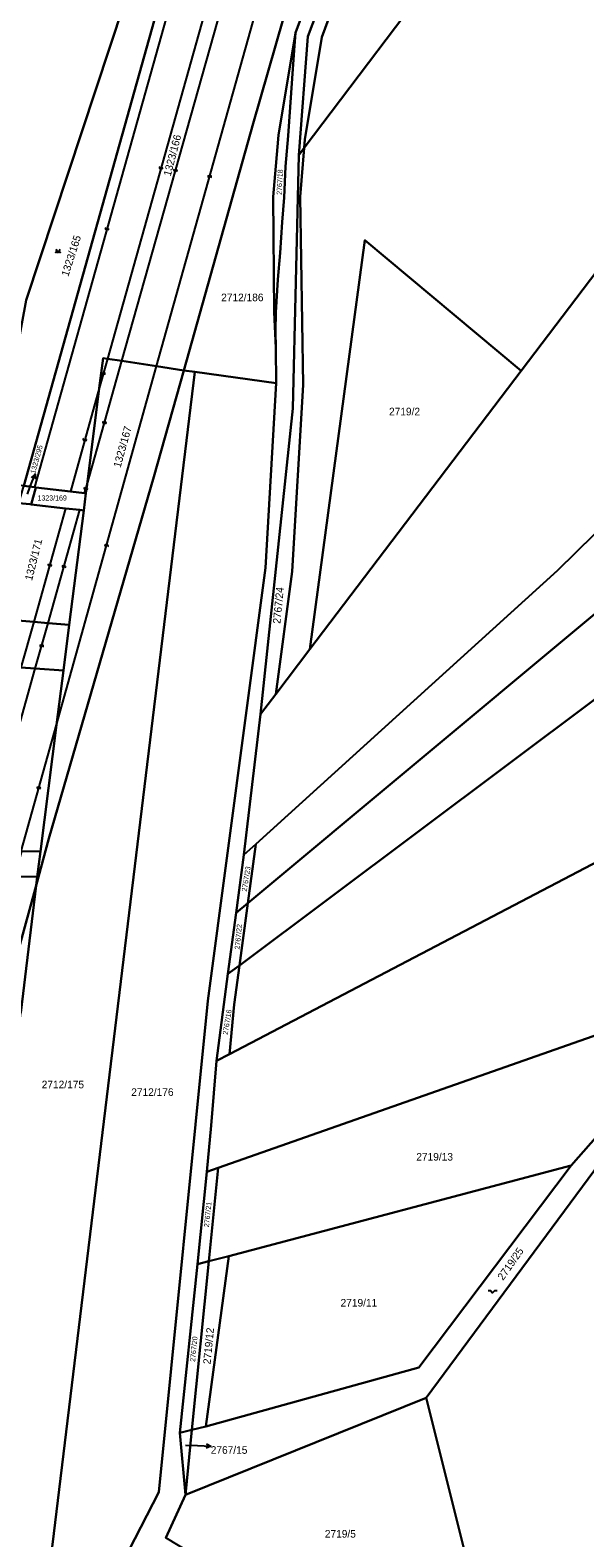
# Model space of a CAD drawing. Extents: x -596024 to -594475, y -1163820 to -1161957.
# Drawn here: x -595506.2 to -595381.8, y -1162728.9 to -1162391.4 of the extents above; entities that cross this region are included whole.
import ezdxf

# ---------------------------------------------------------------- set-up
doc = ezdxf.new("R2010")
doc.units = 0
for name, color, linetype in [('Level 1', 7, 'Continuous'), ('Level 13', 7, 'Continuous'), ('Level 3', 7, 'Continuous'), ('Level 4', 7, 'Continuous'), ('Level 5', 7, 'Continuous'), ('Level 57', 7, 'Continuous'), ('Level 60', 7, 'Continuous')]:
    doc.layers.add(name, color=color, linetype=linetype)

msp = doc.modelspace()

# ---------------------------------------------------------------- linework, layer by layer
at = {"layer": 'Level 1'}
for points in [[(-595283.02, -1162323.93), (-595357.49, -1162416.87), (-595396.1, -1162467.66)], [(-595420.81, -1162331.77), (-595443.94, -1162392.81), (-595445.97, -1162419.37)], [(-595444.74, -1162417.74), (-595444.58, -1162415.87), (-595440.8, -1162392.95), (-595418.74, -1162333.39)], [(-595394.23, -1162352.49), (-595411.92, -1162374.38), (-595444.74, -1162417.74)], [(-595514.57, -1162492.6), (-595507.01, -1162451.86), (-595482.02, -1162376.16)], [(-595507.58, -1162493.43), (-595475.1, -1162377.51)], [(-595471.74, -1162467.55), (-595456.18, -1162412.29), (-595447.71, -1162382.88)], [(-595446.72, -1162391.97), (-595443.65, -1162383.68)], [(-595451.12, -1162462.47), (-595451.5, -1162454.53), (-595451.67, -1162428.73), (-595451.08, -1162421.8), (-595450.5, -1162414.89), (-595446.72, -1162391.97)], [(-595446.72, -1162391.97), (-595446.99, -1162395.84), (-595447.43, -1162402.17), (-595448.36, -1162415.01), (-595448.89, -1162421.93), (-595449.21, -1162428.87), (-595449.7, -1162434.37), (-595450.12, -1162441.22), (-595450.67, -1162447.18), (-595451.08, -1162454.56), (-595451.14, -1162458.76), (-595451.12, -1162462.47)], [(-595445.97, -1162419.37), (-595447.3, -1162476.11), (-595454.52, -1162544.53)], [(-595444.74, -1162417.74), (-595445.67, -1162428.69), (-595445, -1162470.8), (-595447.44, -1162512.58), (-595451.11, -1162540.03)], [(-595444.74, -1162417.74), (-595445.97, -1162419.37)], [(-595396.1, -1162467.66), (-595431.17, -1162438.42), (-595443.44, -1162529.94)], [(-595455.6, -1162573.64), (-595387.99, -1162512.36), (-595321.72, -1162447.34)], [(-595457.37, -1162586.85), (-595307.8, -1162462.28)], [(-595451.12, -1162462.47), (-595450.99, -1162470.45)], [(-595488.81, -1162464.95), (-595489.8, -1162464.8), (-595490.66, -1162471.54)], [(-595488.81, -1162464.95), (-595485.61, -1162465.44)], [(-595485.61, -1162465.44), (-595477.8, -1162466.63)], [(-595477.8, -1162466.63), (-595471.74, -1162467.55)], [(-595504.97, -1162761.74), (-595469.27, -1162467.89)], [(-595504.83, -1162582.88), (-595501.95, -1162572.37), (-595478.46, -1162491.39), (-595471.74, -1162467.55)], [(-595469.27, -1162467.89), (-595471.74, -1162467.55)], [(-595469.27, -1162467.89), (-595450.99, -1162470.45)], [(-595396.1, -1162467.66), (-595443.44, -1162529.94)], [(-595450.99, -1162470.45), (-595453.39, -1162511.78), (-595466.35, -1162608.72), (-595477.32, -1162718.69), (-595489.37, -1162742.03), (-595504.97, -1162761.74)], [(-595490.66, -1162471.54), (-595493.4, -1162493.09)], [(-595299.37, -1162481.19), (-595459.23, -1162600.76)], [(-595507.58, -1162493.43), (-595505.18, -1162493.71)], [(-595505.92, -1162497.56), (-595504.85, -1162493.75)], [(-595505.18, -1162493.71), (-595504.85, -1162493.75)], [(-595504.85, -1162493.75), (-595497.14, -1162494.66)], [(-595493.4, -1162493.09), (-595493.65, -1162495.07)], [(-595497.14, -1162494.66), (-595493.95, -1162495.03)], [(-595493.65, -1162495.07), (-595494.14, -1162498.9)], [(-595493.95, -1162495.03), (-595493.65, -1162495.07)], [(-595506.25, -1162497.52), (-595505.92, -1162497.56)], [(-595505.92, -1162497.56), (-595498.2, -1162498.44)], [(-595495.01, -1162498.8), (-595498.2, -1162498.44)], [(-595497.4, -1162524.52), (-595494.14, -1162498.9)], [(-595494.14, -1162498.9), (-595495.01, -1162498.8)], [(-595505.33, -1162523.85), (-595513.45, -1162523.17)], [(-595502.14, -1162524.12), (-595505.33, -1162523.85)], [(-595497.4, -1162524.52), (-595502.14, -1162524.12)], [(-595498.7, -1162534.75), (-595497.4, -1162524.52)], [(-595461.51, -1162620.65), (-595365.83, -1162570.63), (-595278.4, -1162524.99)], [(-595443.44, -1162529.94), (-595451.11, -1162540.03)], [(-595505.01, -1162534.3), (-595508.2, -1162534.08)], [(-595498.7, -1162534.75), (-595505.01, -1162534.3)], [(-595500.25, -1162546.9), (-595498.7, -1162534.75)], [(-595451.11, -1162540.03), (-595454.52, -1162544.53)], [(-595454.52, -1162544.53), (-595458.26, -1162576.05)], [(-595503.86, -1162575.29), (-595500.25, -1162546.9)], [(-595458.26, -1162576.05), (-595455.6, -1162573.64)], [(-595455.6, -1162573.64), (-595457.37, -1162586.85)], [(-595508.02, -1162575.2), (-595503.86, -1162575.29)], [(-595503.86, -1162575.29), (-595504.59, -1162580.97)], [(-595459.98, -1162589.02), (-595458.26, -1162576.05)], [(-595509.6, -1162580.9), (-595504.59, -1162580.97)], [(-595504.59, -1162580.97), (-595504.83, -1162582.88)], [(-595512.65, -1162611.46), (-595504.83, -1162582.88)], [(-595508.27, -1162611.41), (-595504.83, -1162582.88)], [(-595459.98, -1162589.02), (-595457.37, -1162586.85)], [(-595457.37, -1162586.85), (-595459.23, -1162600.76)], [(-595461.81, -1162602.69), (-595459.98, -1162589.02)], [(-595459.23, -1162600.76), (-595461.81, -1162602.69)], [(-595459.23, -1162600.76), (-595460.4, -1162609.52), (-595461.51, -1162620.65)], [(-595464.39, -1162622.16), (-595461.81, -1162602.69)], [(-595349.38, -1162605.85), (-595464.05, -1162646.08)], [(-595349.38, -1162605.85), (-595367.81, -1162626.14), (-595384.88, -1162645.6)], [(-595464.39, -1162622.16), (-595465.56, -1162636.6), (-595466.52, -1162646.95)], [(-595464.39, -1162622.16), (-595461.51, -1162620.65)], [(-595417.38, -1162697.56), (-595373, -1162637.62)], [(-595384.88, -1162645.6), (-595419.05, -1162690.77), (-595466.77, -1162704)], [(-595384.88, -1162645.6), (-595461.65, -1162665.83)], [(-595468.67, -1162667.68), (-595466.52, -1162646.95)], [(-595464.05, -1162646.08), (-595466.52, -1162646.95)], [(-595464.05, -1162646.08), (-595466.14, -1162667.01)], [(-595466.77, -1162704), (-595461.65, -1162665.83)], [(-595461.65, -1162665.83), (-595466.14, -1162667.01)], [(-595472.6, -1162705.41), (-595468.67, -1162667.68)], [(-595466.14, -1162667.01), (-595469.9, -1162704.76)], [(-595466.14, -1162667.01), (-595468.67, -1162667.68)], [(-595471.35, -1162719.29), (-595417.38, -1162697.56)], [(-595405.59, -1162744.64), (-595417.38, -1162697.56)], [(-595472.6, -1162705.41), (-595469.9, -1162704.76)], [(-595472.6, -1162705.41), (-595471.35, -1162719.29)], [(-595469.9, -1162704.76), (-595471.35, -1162719.29)], [(-595469.9, -1162704.76), (-595466.77, -1162704)], [(-595475.71, -1162728.95), (-595471.35, -1162719.29)]]:
    msp.add_lwpolyline(points, dxfattribs=at)
at = {"layer": 'Level 13'}
for centre, start, end in [((-595477.01, -1162422.18), 111.4914, 344.0814), ((-595476.65, -1162422.28), 291.7059, 163.8039), ((-595473.78, -1162422.75), 111.6361, 343.7341), ((-595473.42, -1162422.85), 291.4216, 164.0116), ((-595466.1, -1162424.09), 111.7475, 343.8455), ((-595465.74, -1162424.19), 291.533, 164.123), ((-595489.12, -1162435.79), 111.4767, 344.0667), ((-595488.76, -1162435.89), 291.6912, 163.7892), ((-595489.92, -1162468.2), 111.4773, 344.0673), ((-595489.56, -1162468.3), 291.6918, 163.7898), ((-595489.68, -1162479.22), 111.6383, 343.7363), ((-595489.32, -1162479.32), 291.4238, 164.0138), ((-595494.08, -1162483.05), 111.5013, 344.0913), ((-595493.72, -1162483.15), 291.7158, 163.8138), ((-595493.86, -1162494.01), 111.5444, 343.6424), ((-595493.5, -1162494.11), 291.33, 163.92), ((-595489.2, -1162506.72), 111.7474, 343.8454), ((-595488.84, -1162506.82), 291.533, 164.123), ((-595501.94, -1162511.09), 111.4843, 344.0743), ((-595501.58, -1162511.19), 291.6987, 163.7967), ((-595498.75, -1162511.41), 111.6458, 343.7437), ((-595498.39, -1162511.51), 291.4313, 164.0213), ((-595503.75, -1162529.16), 111.6282, 343.7262), ((-595503.39, -1162529.26), 291.4138, 164.0038), ((-595504.39, -1162561), 111.7568, 343.8548), ((-595504.03, -1162561.1), 291.5423, 164.1323)]:
    msp.add_arc(centre, 0.184, start, end, dxfattribs=at)
at = {"layer": 'Level 3'}
for points in [[(-595472.69, -1162377.98), (-595505.18, -1162493.71)], [(-595464.85, -1162379.52), (-595488.81, -1162464.95)], [(-595485.61, -1162465.44), (-595461.58, -1162380.16)], [(-595477.8, -1162466.63), (-595454.03, -1162381.64)], [(-595500.25, -1162546.9), (-595477.8, -1162466.63)], [(-595493.4, -1162493.09), (-595485.61, -1162465.44)], [(-595488.81, -1162464.95), (-595490.66, -1162471.54)], [(-595490.66, -1162471.54), (-595497.14, -1162494.66)], [(-595493.95, -1162495.03), (-595493.4, -1162493.09)], [(-595498.2, -1162498.44), (-595505.33, -1162523.85)], [(-595502.14, -1162524.12), (-595495.01, -1162498.8)], [(-595505.33, -1162523.85), (-595508.2, -1162534.08)], [(-595505.01, -1162534.3), (-595502.14, -1162524.12)], [(-595516.49, -1162575.03), (-595505.01, -1162534.3)], [(-595508.16, -1162575.2), (-595500.25, -1162546.9)]]:
    msp.add_lwpolyline(points, dxfattribs=at)
at = {"layer": 'Level 5'}
for points in [[(-595500.41, -1162440.41), (-595499.91, -1162441.16), (-595499.41, -1162440.41)], [(-595403.5, -1162673.57), (-595403, -1162673.57), (-595402.5, -1162674.07), (-595402, -1162673.57), (-595401.5, -1162673.57)]]:
    msp.add_lwpolyline(points, dxfattribs=at)
for centre in [(-595500.36, -1162441.11), (-595499.46, -1162441.11)]:
    msp.add_circle(centre, 0.05, dxfattribs=at)
at = {"layer": 'Level 57'}
for p, q in [((-595506.77, -1162495.26), (-595506.12, -1162493.58)), ((-595506.12, -1162493.58), (-595505.04, -1162490.78)), ((-595471.32, -1162708.16), (-595468.68, -1162708.28)), ((-595468.68, -1162708.28), (-595465.68, -1162708.41))]:
    msp.add_line(p, q, dxfattribs=at)
for points in [[(-595505.86, -1162491.53), (-595505.04, -1162490.78), (-595504.93, -1162491.9)], [(-595466.66, -1162707.87), (-595465.68, -1162708.41), (-595466.7, -1162708.86)]]:
    msp.add_lwpolyline(points, dxfattribs=at)
at = {"layer": 'Level 60'}
for points in [[(-595396.1, -1162467.66), (-595431.17, -1162438.42), (-595443.44, -1162529.94), (-595451.11, -1162540.03), (-595447.44, -1162512.58), (-595445, -1162470.8), (-595445.67, -1162428.69), (-595444.74, -1162417.74), (-595411.92, -1162374.38), (-595394.23, -1162352.49), (-595364.07, -1162314.87), (-595339.52, -1162284.22), (-595311.94, -1162300.25), (-595298.33, -1162310.09), (-595283.02, -1162323.93), (-595357.49, -1162416.87)], [(-595288.46, -1162410.45), (-595326.01, -1162443.39), (-595321.72, -1162447.34), (-595387.99, -1162512.36), (-595455.6, -1162573.64), (-595458.26, -1162576.05), (-595454.52, -1162544.53), (-595451.11, -1162540.03), (-595443.44, -1162529.94), (-595396.1, -1162467.66), (-595357.49, -1162416.87), (-595283.02, -1162323.93), (-595264.18, -1162344.58), (-595273.94, -1162353.32), (-595279.84, -1162363.71), (-595282.94, -1162373.04), (-595286.47, -1162404.03)], [(-595440.8, -1162392.95), (-595444.58, -1162415.87), (-595444.74, -1162417.74), (-595445.97, -1162419.37), (-595443.94, -1162392.81), (-595420.81, -1162331.77), (-595418.74, -1162333.39)], [(-595394.23, -1162352.49), (-595411.92, -1162374.38), (-595444.74, -1162417.74), (-595444.58, -1162415.87), (-595440.8, -1162392.95), (-595418.74, -1162333.39)], [(-595514.57, -1162492.6), (-595507.01, -1162451.86), (-595482.02, -1162376.16), (-595475.1, -1162377.51), (-595507.58, -1162493.43)], [(-595456.18, -1162412.29), (-595471.74, -1162467.55), (-595477.8, -1162466.63), (-595485.61, -1162465.44), (-595488.81, -1162464.95), (-595489.8, -1162464.8), (-595490.66, -1162471.54), (-595493.4, -1162493.09), (-595493.65, -1162495.07), (-595493.95, -1162495.03), (-595497.14, -1162494.66), (-595504.85, -1162493.75), (-595505.18, -1162493.71), (-595507.58, -1162493.43), (-595475.1, -1162377.51), (-595472.69, -1162377.98), (-595464.85, -1162379.52), (-595461.58, -1162380.16), (-595454.03, -1162381.64), (-595447.71, -1162382.88)], [(-595471.74, -1162467.55), (-595456.18, -1162412.29), (-595447.71, -1162382.88), (-595443.65, -1162383.68), (-595446.72, -1162391.97), (-595450.5, -1162414.89), (-595451.08, -1162421.8), (-595451.67, -1162428.73), (-595451.5, -1162454.53), (-595451.12, -1162462.47), (-595450.99, -1162470.45), (-595469.27, -1162467.89)], [(-595446.99, -1162395.84), (-595447.43, -1162402.17), (-595448.36, -1162415.01), (-595448.89, -1162421.93), (-595449.21, -1162428.87), (-595449.7, -1162434.37), (-595450.12, -1162441.22), (-595450.67, -1162447.18), (-595451.08, -1162454.56), (-595451.14, -1162458.76), (-595451.12, -1162462.47), (-595451.5, -1162454.53), (-595451.67, -1162428.73), (-595451.08, -1162421.8), (-595450.5, -1162414.89), (-595446.72, -1162391.97)], [(-595445, -1162470.8), (-595447.44, -1162512.58), (-595451.11, -1162540.03), (-595454.52, -1162544.53), (-595447.3, -1162476.11), (-595445.97, -1162419.37), (-595444.74, -1162417.74), (-595445.67, -1162428.69)], [(-595431.17, -1162438.42), (-595396.1, -1162467.66), (-595443.44, -1162529.94)], [(-595308.51, -1162460.69), (-595307.8, -1162462.28), (-595457.37, -1162586.85), (-595455.6, -1162573.64), (-595387.99, -1162512.36), (-595321.72, -1162447.34)], [(-595307.8, -1162462.28), (-595299.37, -1162481.19), (-595459.23, -1162600.76), (-595457.37, -1162586.85)], [(-595501.95, -1162572.37), (-595504.83, -1162582.88), (-595504.59, -1162580.97), (-595503.86, -1162575.29), (-595500.25, -1162546.9), (-595498.7, -1162534.75), (-595497.4, -1162524.52), (-595494.14, -1162498.9), (-595493.65, -1162495.07), (-595493.4, -1162493.09), (-595490.66, -1162471.54), (-595489.8, -1162464.8), (-595488.81, -1162464.95), (-595485.61, -1162465.44), (-595477.8, -1162466.63), (-595471.74, -1162467.55), (-595478.46, -1162491.39)], [(-595504.83, -1162582.88), (-595501.95, -1162572.37), (-595478.46, -1162491.39), (-595471.74, -1162467.55), (-595469.27, -1162467.89), (-595504.97, -1162761.74), (-595511.22, -1162769.69), (-595513.92, -1162774.56), (-595526.95, -1162766.14), (-595523.01, -1162733.47), (-595519.33, -1162702.99), (-595518.62, -1162697.17), (-595517.46, -1162687.53), (-595516.22, -1162677.27), (-595514.23, -1162660.73), (-595513.54, -1162655.07), (-595512.84, -1162649.25), (-595511.38, -1162637.17), (-595509.85, -1162624.56), (-595508.27, -1162611.41)], [(-595504.97, -1162761.74), (-595469.27, -1162467.89), (-595450.99, -1162470.45), (-595453.39, -1162511.78), (-595466.35, -1162608.72), (-595477.32, -1162718.69), (-595489.37, -1162742.03)], [(-595299.37, -1162481.19), (-595299.19, -1162481.58), (-595286.71, -1162505.97), (-595281.37, -1162517.4), (-595278.4, -1162524.99), (-595365.83, -1162570.63), (-595461.51, -1162620.65), (-595460.4, -1162609.52), (-595459.23, -1162600.76)], [(-595504.85, -1162493.75), (-595505.92, -1162497.56), (-595506.25, -1162497.52), (-595508.66, -1162497.25), (-595507.58, -1162493.43), (-595505.18, -1162493.71)], [(-595493.65, -1162495.07), (-595494.14, -1162498.9), (-595495.01, -1162498.8), (-595498.2, -1162498.44), (-595505.92, -1162497.56), (-595504.85, -1162493.75), (-595497.14, -1162494.66), (-595493.95, -1162495.03)], [(-595515.86, -1162522.97), (-595508.66, -1162497.25), (-595506.25, -1162497.52), (-595505.92, -1162497.56), (-595498.2, -1162498.44), (-595495.01, -1162498.8), (-595494.14, -1162498.9), (-595497.4, -1162524.52), (-595502.14, -1162524.12), (-595505.33, -1162523.85), (-595513.45, -1162523.17)], [(-595518.77, -1162533.34), (-595515.86, -1162522.97), (-595513.45, -1162523.17), (-595505.33, -1162523.85), (-595502.14, -1162524.12), (-595497.4, -1162524.52), (-595498.7, -1162534.75), (-595505.01, -1162534.3), (-595508.2, -1162534.08), (-595516.35, -1162533.51)], [(-595271.75, -1162543.44), (-595268.85, -1162555.11), (-595282.85, -1162562.23), (-595305.59, -1162573.69), (-595326.16, -1162586.63), (-595349.38, -1162605.85), (-595464.05, -1162646.08), (-595466.52, -1162646.95), (-595465.56, -1162636.6), (-595464.39, -1162622.16), (-595461.51, -1162620.65), (-595365.83, -1162570.63), (-595278.4, -1162524.99), (-595276.92, -1162527.73), (-595276.64, -1162528.81), (-595275.29, -1162534.17)], [(-595530.47, -1162574.74), (-595520.84, -1162540.74), (-595518.77, -1162533.34), (-595516.35, -1162533.51), (-595508.2, -1162534.08), (-595505.01, -1162534.3), (-595498.7, -1162534.75), (-595500.25, -1162546.9), (-595503.86, -1162575.29), (-595508.02, -1162575.2), (-595508.16, -1162575.2), (-595516.49, -1162575.03), (-595519.66, -1162574.96), (-595527.61, -1162574.8), (-595527.94, -1162574.79)], [(-595367.81, -1162626.14), (-595349.38, -1162605.85), (-595326.16, -1162586.63), (-595305.59, -1162573.69), (-595282.85, -1162562.23), (-595279.37, -1162565.13), (-595302.32, -1162576.26), (-595336.12, -1162600.35), (-595373, -1162637.62), (-595417.38, -1162697.56), (-595471.35, -1162719.29), (-595469.9, -1162704.76), (-595466.77, -1162704), (-595419.05, -1162690.77), (-595384.88, -1162645.6)], [(-595459.98, -1162589.02), (-595458.26, -1162576.05), (-595455.6, -1162573.64), (-595457.37, -1162586.85)], [(-595503.86, -1162575.29), (-595504.59, -1162580.97), (-595509.6, -1162580.9), (-595508.02, -1162575.2)], [(-595504.83, -1162582.88), (-595512.65, -1162611.46), (-595518.3, -1162611.47), (-595526.64, -1162611.49), (-595529.83, -1162611.5), (-595538.12, -1162611.52), (-595540.88, -1162611.53), (-595532.11, -1162580.56), (-595529.55, -1162580.6), (-595529.25, -1162580.6), (-595521.26, -1162580.72), (-595518.09, -1162580.77), (-595509.75, -1162580.89), (-595509.6, -1162580.9), (-595504.59, -1162580.97)], [(-595512.65, -1162611.46), (-595504.83, -1162582.88), (-595508.27, -1162611.41)], [(-595461.81, -1162602.69), (-595459.98, -1162589.02), (-595457.37, -1162586.85), (-595459.23, -1162600.76)], [(-595464.39, -1162622.16), (-595461.81, -1162602.69), (-595459.23, -1162600.76), (-595460.4, -1162609.52), (-595461.51, -1162620.65)], [(-595349.38, -1162605.85), (-595367.81, -1162626.14), (-595384.88, -1162645.6), (-595461.65, -1162665.83), (-595466.14, -1162667.01), (-595464.05, -1162646.08)], [(-595417.38, -1162697.56), (-595373, -1162637.62), (-595333.16, -1162780.77), (-595394.58, -1162788.54), (-595405.59, -1162744.64)], [(-595461.65, -1162665.83), (-595384.88, -1162645.6), (-595419.05, -1162690.77), (-595466.77, -1162704)], [(-595468.67, -1162667.68), (-595466.52, -1162646.95), (-595464.05, -1162646.08), (-595466.14, -1162667.01)], [(-595461.65, -1162665.83), (-595466.77, -1162704), (-595469.9, -1162704.76), (-595466.14, -1162667.01)], [(-595472.6, -1162705.41), (-595468.67, -1162667.68), (-595466.14, -1162667.01), (-595469.9, -1162704.76)], [(-595417.38, -1162697.56), (-595405.59, -1162744.64), (-595439.24, -1162751.06), (-595447.57, -1162745.96), (-595475.71, -1162728.95), (-595471.35, -1162719.29)], [(-595469.9, -1162704.76), (-595471.35, -1162719.29), (-595472.6, -1162705.41)]]:
    msp.add_lwpolyline(points, close=True, dxfattribs=at)
for points in [[(-595420.81, -1162331.77), (-595443.94, -1162392.81), (-595445.97, -1162419.37), (-595447.3, -1162476.11), (-595454.52, -1162544.53), (-595458.26, -1162576.05), (-595459.98, -1162589.02), (-595461.81, -1162602.69), (-595464.39, -1162622.16), (-595465.56, -1162636.6), (-595466.52, -1162646.95), (-595468.67, -1162667.68), (-595472.6, -1162705.41), (-595471.35, -1162719.29), (-595475.71, -1162728.95)], [(-595482.02, -1162376.16), (-595507.01, -1162451.86), (-595514.57, -1162492.6), (-595624.2, -1162479.65), (-595774.73, -1162462.2), (-595791.64, -1162460.24), (-595789.87, -1162442.23), (-595781.32, -1162422.62), (-595742.07, -1162388.02)], [(-595489.37, -1162742.03), (-595477.32, -1162718.69), (-595466.35, -1162608.72), (-595453.39, -1162511.78), (-595450.99, -1162470.45), (-595451.12, -1162462.47), (-595451.14, -1162458.76), (-595451.08, -1162454.56), (-595450.67, -1162447.18), (-595450.12, -1162441.22), (-595449.7, -1162434.37), (-595449.21, -1162428.87), (-595448.89, -1162421.93), (-595448.36, -1162415.01), (-595447.43, -1162402.17), (-595446.99, -1162395.84), (-595446.72, -1162391.97), (-595443.65, -1162383.68)]]:
    msp.add_lwpolyline(points, dxfattribs=at)

# ---------------------------------------------------------------- texts
at = {"layer": 'Level 4'}
for s, height, rotation, p in [('1323/166', 1.7, 75.3514, (-595474.66, -1162424.2)), ('2767/18', 1.14, 87.36, (-595449.79, -1162428.27)), ('1323/165', 1.7, 72.2327, (-595497.6, -1162446.66)), ('1323/167', 1.7, 74.6499, (-595485.89, -1162489.46)), ('1323/171', 1.7, 75.8364, (-595505.73, -1162514.73)), ('2767/24', 1.7, 84.5881, (-595450.07, -1162524.34)), ('2767/23', 1.14, 80.7676, (-595457.63, -1162584.31)), ('2767/22', 1.14, 84.7498, (-595459.19, -1162597.24)), ('2767/16', 1.14, 80.8419, (-595461.89, -1162616.37)), ('2767/21', 1.14, 84.0331, (-595466.09, -1162659.42)), ('2719/25', 1.7, 54.9406, (-595400.17, -1162671.43)), ('2719/12', 1.7, 84.5349, (-595465.71, -1162690.13)), ('2767/20', 1.14, 84.3119, (-595469.19, -1162689.56))]:
    msp.add_text(s, height=height, rotation=rotation, dxfattribs=at).set_placement(p)
for s, height, p in [('2712/186', 1.7, (-595463.34, -1162452.07)), ('2719/2', 1.7, (-595425.72, -1162477.62)), ('1323/169', 1.14, (-595504.49, -1162496.69)), ('2712/175', 1.7, (-595503.56, -1162628.28)), ('2712/176', 1.7, (-595483.49, -1162629.98)), ('2719/13', 1.7, (-595419.61, -1162644.46)), ('2719/11', 1.7, (-595436.58, -1162677.14)), ('2767/15', 0.1, (-595471.32, -1162708.16)), ('2719/5', 1.7, (-595440.11, -1162728.88))]:
    msp.add_text(s, height=height, dxfattribs=at).set_placement(p)
at = {"layer": 'Level 57'}
msp.add_text('1323/295', height=1.14, rotation=74.7, dxfattribs=at).set_placement((-595505.04, -1162490.78))
msp.add_text('2767/15', height=1.7, dxfattribs=at).set_placement((-595465.68, -1162710.11))

doc.saveas('drawing.dxf')
